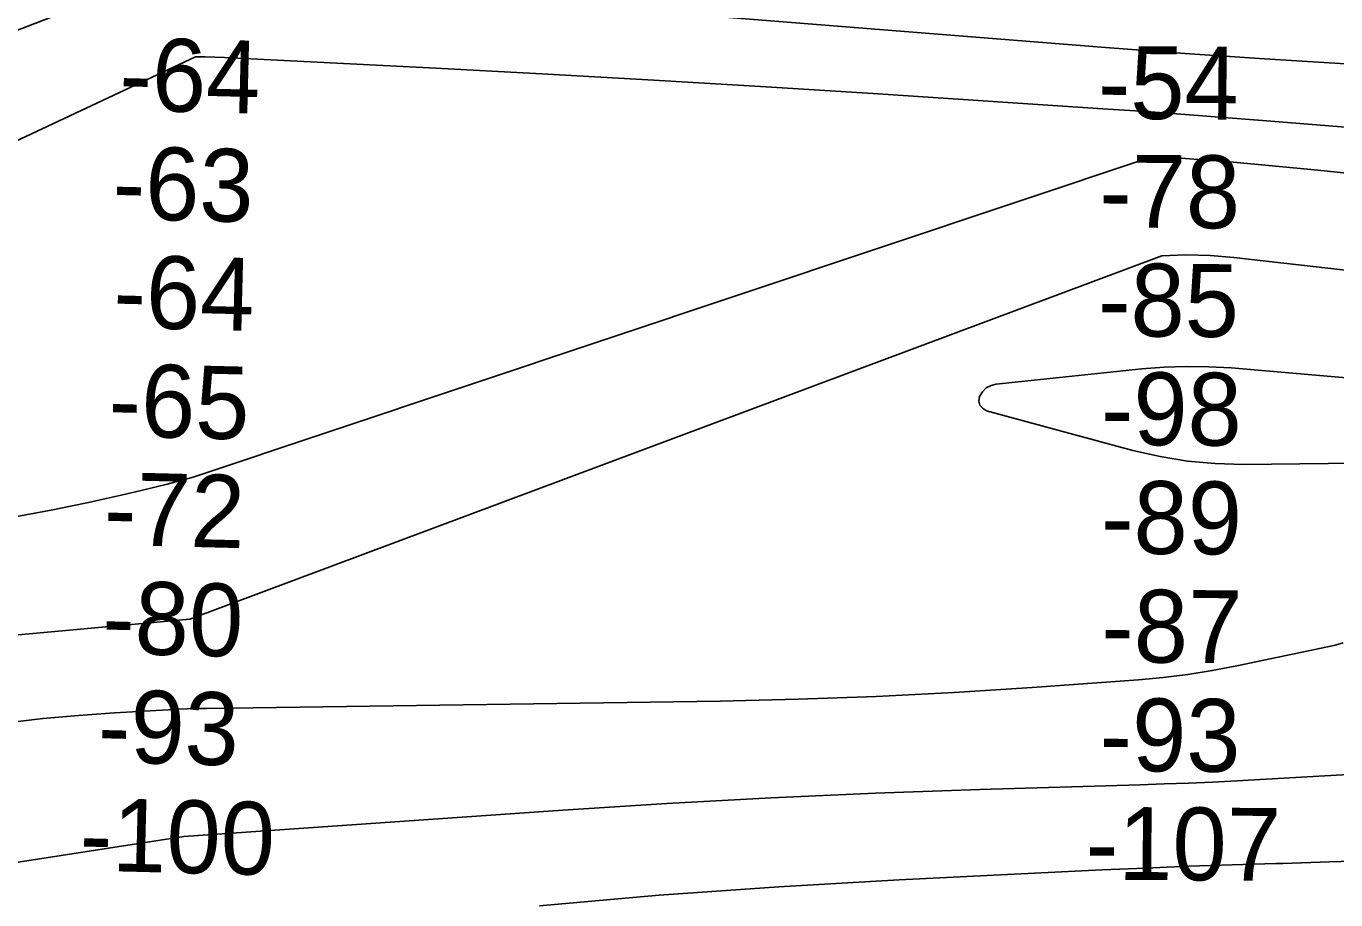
# Model space of a CAD drawing. Extents: x 3704301 to 3742427, y 506229 to 532009.
# Drawn here: x 3716465 to 3717669, y 519827 to 520630 of the extents above; entities that cross this region are included whole.
import ezdxf

# ---------------------------------------------------------------- set-up
doc = ezdxf.new("R2010")
doc.units = 0
for name, color, linetype in [('V-RIVR-RANG', 7, 'Continuous'), ('V-TOPO-MAJR', 7, 'Continuous'), ('V-TOPO-MINR', 7, 'Continuous')]:
    doc.layers.add(name, color=color, linetype=linetype)

msp = doc.modelspace()

# ---------------------------------------------------------------- linework, layer by layer
at = {"layer": 'V-TOPO-MAJR'}
for points in [[(3717729.2, 520592.6), (3717662.9, 520596.4), (3717603.6, 520600.1), (3717567, 520602.5), (3717530.4, 520605), (3717493.8, 520607.7), (3717457.3, 520610.5), (3716941.4, 520651.7), (3716889.7, 520655.5), (3716838, 520658.9), (3716786.3, 520661.7), (3716734.6, 520664), (3716714.6, 520664.8), (3716672.9, 520665.7), (3716631.1, 520665.7), (3716589.4, 520664.3), (3716547.7, 520661.9), (3715740.6, 520351.7)], [(3717686, 519942.1), (3717578, 519936.1), (3717555.8, 519934.9), (3717533.6, 519933.9), (3717511.4, 519933.1), (3717489.2, 519932.3), (3717341.7, 519928.1), (3717245.7, 519924.7), (3717149.8, 519920.5), (3717054, 519915.2), (3716958.2, 519909.1), (3716609.7, 519884.7), (3716314.6, 519839.2)]]:
    msp.add_lwpolyline(points, dxfattribs=at)
at = {"layer": 'V-TOPO-MINR'}
for points in [[(3718036.4, 520508.4), (3717601.7, 520543.5), (3717566.2, 520546.3), (3717530.6, 520549), (3717495.1, 520551.6), (3717459.5, 520554), (3717248.3, 520567.9), (3717145.1, 520574.5), (3717042, 520580.7), (3716938.8, 520586.5), (3716835.7, 520591.9), (3716647.1, 520601.4), (3716638.2, 520601.8), (3716629.3, 520601.9), (3716620.3, 520601.9), (3715779.4, 520207.2)], [(3717708.8, 520492), (3717649.5, 520498.1), (3717561.7, 520506.2), (3717546.3, 520507.4), (3717530.8, 520508.5), (3717515.4, 520509.3), (3717499.9, 520509.9), (3716618.3, 520215.3), (3716594.4, 520208.9), (3716570.4, 520203), (3716554.8, 520199.4), (3716538.4, 520195.7), (3716522, 520192.1), (3716505.6, 520188.7), (3716489.2, 520185.3), (3716472.7, 520182.1), (3716456.2, 520179.1)], [(3719136.3, 520360.8), (3718708.9, 520338), (3718642.9, 520335.1), (3718576.9, 520333), (3718510.9, 520332.3), (3718444.9, 520332.4), (3718387.1, 520333), (3718350, 520334), (3718313, 520335.7), (3718276, 520338.6), (3718239.1, 520342.2), (3717971.3, 520372.6), (3717898, 520380.9), (3717824.7, 520389.2), (3717751.3, 520397.6), (3717678, 520405.9), (3717575.4, 520417.5), (3717553.4, 520419.2), (3717531.3, 520419.8), (3717509.2, 520418.9), (3716615.1, 520084.7), (3716165.2, 520043.6)], [(3717770.9, 520298.8), (3717572.9, 520315.8), (3717552.3, 520317), (3717531.8, 520317.3), (3717511.2, 520316.6), (3717490.7, 520315), (3717356.9, 520301), (3717352, 520299.6), (3717347.6, 520297.4), (3717344.2, 520293.9), (3717341.4, 520289.6), (3717340.9, 520285.3), (3717341.6, 520281.6), (3717344.1, 520278.8), (3717347.8, 520276.5), (3717482.5, 520240), (3717507.5, 520234.3), (3717532.7, 520230)], [(3717532.7, 520230), (3717558.1, 520227.8), (3717583.8, 520227.1), (3717948.5, 520231.2)], [(3717675.9, 520063), (3717667.3, 520060.6), (3717578, 520041.7), (3717555.5, 520037.4), (3717532.9, 520033.8), (3717510.2, 520031), (3717487.5, 520028.9), (3717389.8, 520021.8), (3717318.1, 520017.2), (3717246.4, 520013.5), (3717174.6, 520011), (3717102.8, 520009.3), (3716630.7, 520002.7), (3716621.8, 520002.5), (3716612.9, 520002.3), (3716604, 520001.9), (3716595.2, 520001.4), (3716545.9, 519998.6), (3716512.9, 519996.2), (3716479.9, 519993.3), (3716447.1, 519989.4)], [(3717706.5, 519862.8), (3717663.4, 519861.4), (3717620.3, 519860.1), (3717613.8, 519860), (3717573.9, 519858.8), (3717534, 519857.4), (3717494.1, 519855.8), (3717454.3, 519854), (3717267.4, 519845), (3717157, 519838.6), (3717046.8, 519830.8), (3716936.7, 519820.9)]]:
    msp.add_lwpolyline(points, dxfattribs=at)

# ---------------------------------------------------------------- texts
at = {"layer": 'V-RIVR-RANG'}
for s, rotation, p in [('-64', 358.5781, (3716549.9, 520552.9)), ('-54', 359.5836, (3717450.1, 520545.1)), ('-63', 358.5781, (3716543.7, 520453)), ('-78', 359.5836, (3717451.4, 520445.1)), ('-64', 358.5781, (3716544.4, 520353)), ('-85', 359.5836, (3717450.3, 520345.1)), ('-65', 358.5781, (3716539.9, 520253.1)), ('-98', 359.5836, (3717452.9, 520245.1)), ('-72', 358.5781, (3716535.6, 520153.2)), ('-89', 359.5836, (3717453.1, 520145.1)), ('-80', 358.5781, (3716534.1, 520053.2)), ('-87', 359.5836, (3717453.3, 520045.1)), ('-93', 358.5781, (3716530.1, 519953.2)), ('-93', 359.5836, (3717451.7, 519945.1)), ('-100', 358.5781, (3716513.4, 519853.6)), ('-107', 359.5836, (3717439, 519845.2))]:
    msp.add_text(s, height=67, rotation=rotation, dxfattribs=at).set_placement(p)

doc.saveas('drawing.dxf')
